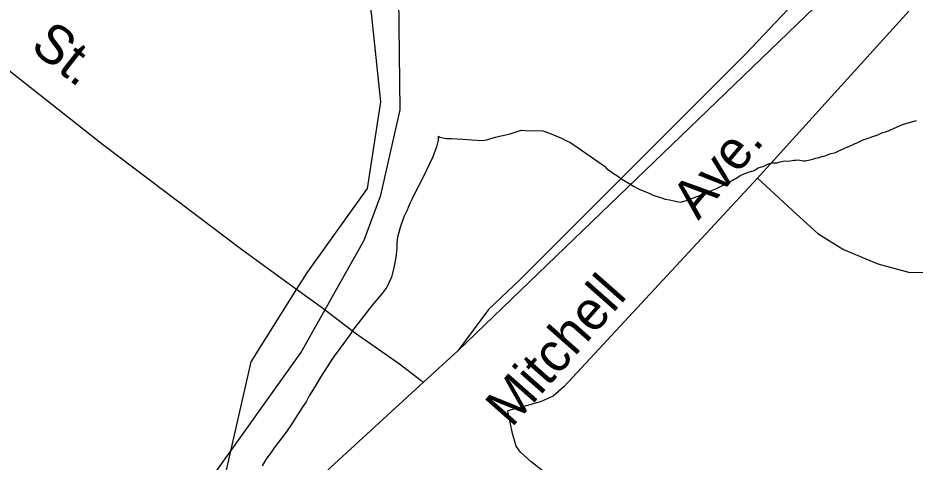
# Model space of a CAD drawing. Extents: x 2206922 to 2357709, y 510027 to 673830.
# Drawn here: x 2303373 to 2305567, y 582985 to 584071 of the extents above; entities that cross this region are included whole.
import ezdxf

# ---------------------------------------------------------------- set-up
doc = ezdxf.new("R2010")
doc.units = 0
for name, color, linetype in [('Exist Boundary Land Use Reservation Military US Department of Defense', 7, 'Continuous'), ('Exist Hydrographic Creek Single Shore', 7, 'Continuous'), ('Exist Hydrographic Misc Water Feature', 7, 'Continuous'), ('Exist Railroad Mainline', 7, 'Continuous'), ('Exist Railroad Siding', 7, 'Continuous'), ('Exist Road Non-System Type 51', 7, 'Continuous'), ('Exist Road Non-System Type 51 Label', 7, 'Continuous')]:
    doc.layers.add(name, color=color, linetype=linetype)

msp = doc.modelspace()

# ---------------------------------------------------------------- linework, layer by layer
at = {"layer": 'Exist Boundary Land Use Reservation Military US Department of Defense'}
for points in [[(2304054.8, 583406.8), (2304081.8, 583449.8), (2304228.5, 583653.7), (2304261.1, 583865.7), (2304212.2, 584330.6), (2304253, 584624.2), (2304701.2, 585260.3), (2304758.3, 585398.9), (2305341, 586071.8), (2305504, 586373.5), (2305846.3, 586813.9), (2306213.1, 587172.8), (2306441.3, 587482.7), (2306620.6, 587833.4), (2306751, 588208.5), (2306901.7, 588759), (2306975.1, 588922.1), (2307284.8, 589329.9), (2307936.8, 589982.4), (2308042.7, 589917.1), (2308757, 590204.6)], [(2303894.3, 582740.6), (2303878.1, 582944.1), (2303943.3, 583229.6), (2304054.8, 583406.8)]]:
    msp.add_lwpolyline(points, dxfattribs=at)
at = {"layer": 'Exist Hydrographic Creek Single Shore'}
msp.add_lwpolyline([(2303843, 582941.1), (2304065.1, 583251.9), (2304220.1, 583527.3), (2304261.1, 583637.2), (2304308.1, 583845.9), (2304305, 584121.4)], dxfattribs=at)
at = {"layer": 'Exist Hydrographic Misc Water Feature'}
for points in [[(2304401.1, 583781.7), (2304404.8, 583779.5), (2304420.8, 583775.8), (2304433.3, 583776), (2304461, 583774.3), (2304483.2, 583772.6), (2304508.8, 583770.7), (2304519.1, 583772.8), (2304527.1, 583774.9), (2304541, 583779.3), (2304551, 583781.4), (2304559, 583783.4), (2304576.7, 583787.7), (2304596.8, 583793.6), (2304605, 583796), (2304614.6, 583795.7), (2304656.8, 583794.3), (2304672.8, 583788.6), (2304702.8, 583776.8), (2304712.8, 583770.8), (2304722.9, 583767.3), (2304743.2, 583753.3), (2304791.6, 583719.7), (2304799.6, 583714), (2304807.4, 583707.9), (2304813.7, 583702.1), (2304822.1, 583696.4), (2304829.9, 583690.3), (2304839.6, 583684.4), (2304847.5, 583678.3), (2304859.9, 583670.8), (2304879.9, 583658.9), (2304886.1, 583655.1), (2304894.1, 583651.1), (2304908.4, 583645.3), (2304918.3, 583641.3), (2304926.1, 583637.3), (2304944.3, 583631.7), (2304956.4, 583627.5), (2304966.3, 583625.6), (2304974.1, 583624.1), (2304992.5, 583620.1), (2305008.1, 583624.2), (2305018.2, 583628.4), (2305030.2, 583632.6), (2305060, 583644.8), (2305080.1, 583653.1), (2305088.1, 583657.2), (2305109.6, 583667.3), (2305120.1, 583673.4), (2305133.6, 583681.5), (2305139.5, 583685.5), (2305149.6, 583689.7), (2305159.6, 583693.8), (2305173.4, 583697.8), (2305183.8, 583704), (2305197.2, 583708.4), (2305205.6, 583712.5), (2305211.5, 583714.4), (2305219.5, 583716.5), (2305229.1, 583716.6), (2305237.1, 583718.6), (2305249, 583720.9), (2305257.4, 583720.8), (2305271, 583722.9), (2305275.3, 583723), (2305281.4, 583723.4), (2305293.3, 583721.2), (2305299.3, 583721.5), (2305316.9, 583725.7), (2305324.9, 583727.8), (2305332.9, 583729.8), (2305339.3, 583731.7), (2305347.3, 583733.7), (2305358.9, 583738), (2305372.9, 583742), (2305395, 583752.5), (2305405.1, 583756.6), (2305418.8, 583762.7), (2305428.9, 583766.8), (2305440.4, 583772.8), (2305452.7, 583777.1), (2305464.3, 583781), (2305476.4, 583785.2), (2305486.1, 583789.4), (2305498.2, 583793.3), (2305536.3, 583809.9), (2305556, 583816.2), (2305570.4, 583820.2)], [(2304401.1, 583781.7), (2304401.1, 583771.5), (2304397, 583755.5), (2304387.6, 583731.4), (2304364, 583681.4), (2304342.5, 583639.2), (2304336.6, 583627.1), (2304332.7, 583618.8), (2304327.3, 583607), (2304325.1, 583600.9), (2304317.3, 583584.6), (2304307.9, 583558.5), (2304301.7, 583534.7), (2304299.9, 583520.8), (2304299.9, 583508.6), (2304298.6, 583492.6), (2304296.6, 583480.7), (2304294.5, 583468.4), (2304292.9, 583460.6), (2304286.7, 583436.8), (2304280.8, 583424.7), (2304275, 583412.6), (2304263.4, 583396.5), (2304239.6, 583368.1), (2304227.9, 583354), (2304217.8, 583340.1), (2304206.1, 583325.6), (2304194, 583309.6), (2304184.6, 583295.6), (2304161, 583263.5), (2304151, 583249.2), (2304140.9, 583235.3), (2304123.5, 583209.1), (2304113.5, 583192.8), (2304104, 583176.7), (2304095.6, 583162.6), (2304085.8, 583146.6), (2304078.4, 583132.3), (2304068.3, 583118.5), (2304042.9, 583078.1), (2304029, 583057.9), (2303999.7, 583019.7), (2303991.7, 583007.5), (2303979.8, 582991.5), (2303970.1, 582975.5)]]:
    msp.add_lwpolyline(points, dxfattribs=at)
at = {"layer": 'Exist Railroad Mainline'}
msp.add_line((2304365.1, 583179.9), (2304448.8, 583256.6), dxfattribs=at)
for points in [[(2304448.8, 583256.6), (2305431.5, 584202.9), (2305477.6, 584247.2)], [(2299777.3, 583300.7), (2300672.6, 583096.1), (2302818.8, 582599.5), (2302913.1, 582578.6), (2303221.6, 582510), (2303273.7, 582498.4), (2303329.8, 582493.1), (2303389.8, 582487.7), (2303471.6, 582486.6), (2303541.4, 582497.4), (2303611.1, 582520), (2303668.7, 582554.8), (2303748.1, 582609.6), (2303815.8, 582671.3), (2303821.5, 582676.4), (2303892.6, 582739.1), (2303894.3, 582740.6), (2303894.7, 582740.9), (2304019.4, 582856.4), (2304138, 582971.6), (2304365.1, 583179.9)]]:
    msp.add_lwpolyline(points, dxfattribs=at)
at = {"layer": 'Exist Railroad Siding'}
msp.add_lwpolyline([(2305477.6, 584247.2), (2305421.2, 584212.8), (2305300.9, 584139.4), (2305152.6, 583982), (2304601, 583430.2), (2304523.7, 583357.5), (2304448.8, 583256.6)], dxfattribs=at)
at = {"layer": 'Exist Road Non-System Type 51'}
msp.add_line((2305551.7, 584087), (2305181.7, 583679), dxfattribs=at)
for points in [[(2304365.1, 583179.9), (2304359.7, 583183.3), (2304306.2, 583223.9), (2304201.3, 583297.3), (2304117.9, 583361.1), (2304054.8, 583406.8), (2303919.6, 583504.6), (2303580.2, 583760.9), (2303063.7, 584168.9), (2302891.9, 584316.2), (2302684.4, 584495.1), (2302423.8, 584708.8), (2302312.9, 584804.3), (2302125.9, 584966.3), (2302071.7, 585011.4), (2301984, 585087.6), (2301858.9, 585197.3), (2301714.5, 585334.7)], [(2305181.7, 583679), (2304708.9, 583169.4), (2304682.1, 583145.6), (2304653.1, 583132.6), (2304619.3, 583122.8), (2304571.7, 583110)], [(2305181.7, 583679), (2305276.8, 583591.5), (2305329.4, 583544), (2305391.8, 583504.8), (2305476, 583469.8), (2305554.3, 583448.5), (2305604.2, 583449.1)], [(2304880.9, 582788.5), (2304628.7, 582985.1), (2304601.9, 583008.9), (2304591.5, 583023.7), (2304582.6, 583055), (2304571.7, 583110)]]:
    msp.add_lwpolyline(points, dxfattribs=at)

# ---------------------------------------------------------------- texts
at = {"layer": 'Exist Road Non-System Type 51 Label'}
for s, rotation, p in [('St.', 321.8054, (2303400.4, 583994.9)), ('Ave.', 49.7867, (2305037, 583574.1)), ('Mitchell', 48.5529, (2304580.4, 583067))]:
    msp.add_text(s, height=95, rotation=rotation, dxfattribs=at).set_placement(p)

doc.saveas('drawing.dxf')
